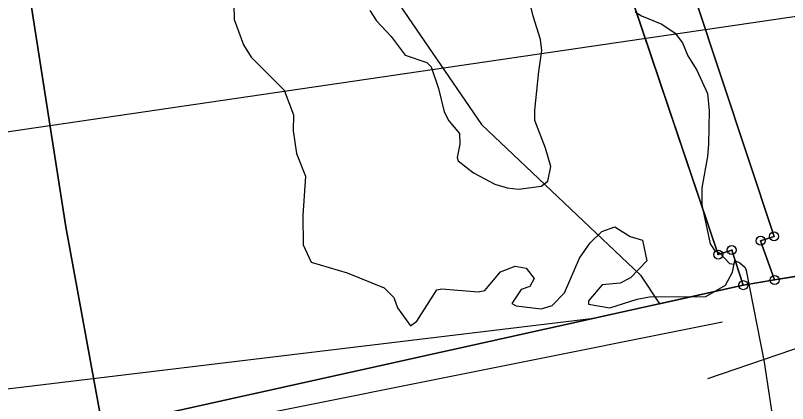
# Model space of a CAD drawing. Extents: x -706130 to -698555, y -971544 to -967260.
# Drawn here: x -704689.4 to -704603.8, y -969859.2 to -969816.2 of the extents above; entities that cross this region are included whole.
import ezdxf

# ---------------------------------------------------------------- set-up
doc = ezdxf.new("R2010")
doc.units = 0
for name, color, linetype in [('BPEJ hranice S', 7, 'Continuous'), ('BPEJ I-II trida ochrany S', 7, 'Continuous'), ('Docházková izochrona - BUS S', 7, 'Continuous'), ('Docházková izochrona - VLAK N', 7, 'Continuous'), ('Hluková izofona', 7, 'Continuous'), ('KN_Hranice_parcel', 7, 'Continuous'), ('KN_Polygon parcely', 7, 'Continuous'), ('KN_POZEMKY_11_VODNI_PLOCHA', 7, 'Continuous'), ('KN_POZEMKY_14_OSTATNI PLOCHA', 7, 'Continuous'), ('KN_POZEMKY_2_ORNA PUDA', 7, 'Continuous'), ('KN_POZEMKY_7_TTP', 7, 'Continuous'), ('KN_VYUZITI_07_vodni plocha_tok prirozeny', 7, 'Continuous'), ('KN_VYUZITI_14_ostatni plocha_dráha', 7, 'Continuous'), ('KN_Značky bodu BP', 7, 'Continuous'), ('Koridor pro optimalizaci dráhy_N', 7, 'Continuous'), ('Koridor pro optimalizaci dráhy_N_ŠRAFY', 7, 'Continuous'), ('Koridor pro revitalizaci a rozvolneni toku N', 7, 'Continuous'), ('Koridor pro revitalizaci a rozvolneni toku N ŠRAFY', 7, 'Continuous'), ('Plochy doprava drážní S', 7, 'Continuous'), ('Plochy vodní a vodnich toku S', 7, 'Continuous'), ('Plochy zemědělské všeobecné CELEK S', 7, 'Continuous'), ('Regulační bloky v krajině S', 7, 'Continuous'), ('Regulační bloky v krajině S  TIS', 7, 'Continuous'), ('Regulační bloky zastavěné S', 7, 'Continuous'), ('VPO pro zvysovani retencnich schopnosti uzemi_obrys N', 7, 'Continuous'), ('VPO pro zvysovani retencnich schopnosti uzemi_plocha N', 7, 'Continuous'), ('VPS dopravni infrastruktury_obrys N', 7, 'Continuous'), ('VPS dopravni infrastruktury_plochy N', 7, 'Continuous'), ('VÝŠKOPIS_vrstevnice doplňková', 7, 'Continuous'), ('VÝŠKOPIS_vrstevnice hlavní', 7, 'Continuous'), ('Zábory hodnocené - koridory', 7, 'Continuous'), ('Záplavové území stanovene S', 7, 'Continuous'), ('Záplavového území_aktivní zóna S', 7, 'Continuous')]:
    doc.layers.add(name, color=color, linetype=linetype)

msp = doc.modelspace()

# ---------------------------------------------------------------- linework, layer by layer
at = {"layer": 'BPEJ hranice S'}
msp.add_lwpolyline([(-704769.973, -969730.691), (-704758.472, -969731.214), (-704742.371, -969738.222), (-704730.447, -969744.187), (-704714.186, -969756.658), (-704706.055, -969766.961), (-704697.925, -969779.975), (-704692.505, -969795.7), (-704687.626, -969815.22), (-704683.832, -969839.621), (-704679.72, -969862.061), (-704677.87, -969872.155), (-704669.914, -969892.054), (-704669.3, -969893.588), (-704607.809, -969884.279), (-704601.658, -969883.503), (-704600.48, -969883.354), (-704595.837, -969882.769), (-704582.19, -969881.048), (-704560.344, -969878.923), (-704548.016, -969870.334), (-704537.69, -969863.14)], dxfattribs=at)
at = {"layer": 'BPEJ I-II trida ochrany S'}
msp.add_lwpolyline([(-704679.72, -969862.061), (-704683.832, -969839.621), (-704687.626, -969815.22), (-704692.505, -969795.7), (-704697.925, -969779.975), (-704706.055, -969766.961), (-704714.186, -969756.658), (-704730.447, -969744.187), (-704742.371, -969738.222), (-704758.472, -969731.214), (-704769.972, -969730.691)], dxfattribs=at)
at = {"layer": 'Docházková izochrona - BUS S'}
msp.add_arc((-704361.829, -969946.93), 400, 155.51821, 17.33949, dxfattribs=at)
at = {"layer": 'Docházková izochrona - VLAK N'}
msp.add_circle((-704165.451, -969778.767), 800, dxfattribs=at)
at = {"layer": 'Hluková izofona'}
msp.add_lwpolyline([(-703748.529, -969686.383), (-703761.395, -969689.692), (-703774.964, -969692.418), (-703783.944, -969694.279), (-703793.465, -969695.589), (-703819.951, -969699.587), (-703887.717, -969709.427), (-703984.616, -969723.88), (-704138.458, -969746.069), (-704205.166, -969756.49), (-704248.815, -969763.252), (-704420.92, -969789.191), (-704546.79, -969808.005), (-704962.749, -969869.028)], dxfattribs=at)
at = {"layer": 'KN_Hranice_parcel'}
for p, q in [((-704605.23, -969845.52), (-704563.85, -969838.64)), ((-704608.71, -969846.1), (-704605.23, -969845.52))]:
    msp.add_line(p, q, dxfattribs=at)
for points in [[(-704753.51, -969714.5), (-704709.95, -969725.34), (-704695.24, -969731.1), (-704676.44, -969741.35), (-704660.01, -969752.96), (-704649.38, -969764.99), (-704647.71, -969767.08), (-704644.07, -969771.61), (-704642.12, -969774.03), (-704630.75, -969791.76), (-704622.64, -969809.57), (-704611.49, -969842.7), (-704609.98, -969842.21), (-704608.71, -969846.1)], [(-704642.4, -969762.69), (-704638.78, -969767.21), (-704628.72, -969782.82), (-704620.16, -969798.95), (-704614.12, -969814.03), (-704605.29, -969840.68), (-704606.78, -969841.17), (-704605.23, -969845.52)], [(-704772.68, -969883.79), (-704754.54, -969881.1), (-704673.7, -969860.53), (-704608.71, -969846.1)]]:
    msp.add_lwpolyline(points, dxfattribs=at)
at = {"layer": 'KN_Polygon parcely'}
for points in [[(-704772.68, -969883.79), (-704754.54, -969881.1), (-704673.7, -969860.53), (-704608.71, -969846.1), (-704609.98, -969842.21), (-704611.49, -969842.7), (-704622.64, -969809.57), (-704630.75, -969791.76), (-704642.12, -969774.03), (-704644.07, -969771.61), (-704647.71, -969767.08), (-704649.38, -969764.99), (-704660.01, -969752.96), (-704676.44, -969741.35), (-704695.24, -969731.1), (-704709.95, -969725.34), (-704753.51, -969714.5), (-704772.94, -969733.61)], [(-704695.24, -969731.1), (-704676.44, -969741.35), (-704660.01, -969752.96), (-704649.38, -969764.99), (-704647.71, -969767.08), (-704644.07, -969771.61), (-704642.12, -969774.03), (-704630.75, -969791.76), (-704622.64, -969809.57), (-704611.49, -969842.7), (-704609.98, -969842.21), (-704608.71, -969846.1), (-704605.23, -969845.52), (-704606.78, -969841.17), (-704605.29, -969840.68), (-704614.12, -969814.03), (-704620.16, -969798.95), (-704628.72, -969782.82), (-704638.78, -969767.21), (-704642.4, -969762.69), (-704656.38, -969749.09), (-704668.39, -969738.99), (-704686.68, -969728.14), (-704707.89, -969720.59)], [(-704526.11, -969847.2), (-704563.85, -969838.64), (-704605.23, -969845.52), (-704608.71, -969846.1), (-704673.7, -969860.53), (-704754.54, -969881.1), (-704772.68, -969883.79), (-704776.25, -969884.32), (-704773.81, -969873.95), (-704786.41, -969884.65), (-704790.45, -969886.57), (-704796.36, -969878.55), (-704862.86, -969887.43), (-704943.32, -969904.75), (-704947.27, -969900.33), (-704958.67, -969910.9)]]:
    msp.add_lwpolyline(points, dxfattribs=at)
msp.add_lwpolyline([(-704606.78, -969841.17), (-704605.23, -969845.52), (-704563.85, -969838.64), (-704552.67, -969829.61), (-704529.09, -969804.31), (-704552.13, -969761.63), (-704607.18, -969737.63), (-704642.4, -969762.69), (-704638.78, -969767.21), (-704628.72, -969782.82), (-704620.16, -969798.95), (-704614.12, -969814.03), (-704605.29, -969840.68)], close=True, dxfattribs=at)
at = {"layer": 'KN_POZEMKY_11_VODNI_PLOCHA'}
for p, q in [((-704611.49, -969842.7), (-704622.64, -969809.57)), ((-704614.12, -969814.03), (-704605.29, -969840.68)), ((-704605.29, -969840.68), (-704606.78, -969841.17)), ((-704606.78, -969841.17), (-704605.23, -969845.52)), ((-704609.98, -969842.21), (-704611.49, -969842.7)), ((-704608.71, -969846.1), (-704609.98, -969842.21)), ((-704605.23, -969845.52), (-704608.71, -969846.1))]:
    msp.add_line(p, q, dxfattribs=at)
at = {"layer": 'KN_POZEMKY_14_OSTATNI PLOCHA'}
for p, q in [((-704605.23, -969845.52), (-704563.85, -969838.64)), ((-704608.71, -969846.1), (-704605.23, -969845.52)), ((-704673.7, -969860.53), (-704608.71, -969846.1))]:
    msp.add_line(p, q, dxfattribs=at)
at = {"layer": 'KN_POZEMKY_2_ORNA PUDA'}
for p, q in [((-704622.64, -969809.57), (-704611.49, -969842.7)), ((-704611.49, -969842.7), (-704609.98, -969842.21)), ((-704609.98, -969842.21), (-704608.71, -969846.1)), ((-704608.71, -969846.1), (-704673.7, -969860.53))]:
    msp.add_line(p, q, dxfattribs=at)
at = {"layer": 'KN_POZEMKY_7_TTP'}
for p, q in [((-704605.29, -969840.68), (-704614.12, -969814.03)), ((-704563.85, -969838.64), (-704605.23, -969845.52)), ((-704606.78, -969841.17), (-704605.29, -969840.68)), ((-704605.23, -969845.52), (-704606.78, -969841.17))]:
    msp.add_line(p, q, dxfattribs=at)
at = {"layer": 'KN_VYUZITI_07_vodni plocha_tok prirozeny'}
for p, q in [((-704611.49, -969842.7), (-704622.64, -969809.57)), ((-704614.12, -969814.03), (-704605.29, -969840.68)), ((-704605.29, -969840.68), (-704606.78, -969841.17)), ((-704606.78, -969841.17), (-704605.23, -969845.52)), ((-704609.98, -969842.21), (-704611.49, -969842.7)), ((-704608.71, -969846.1), (-704609.98, -969842.21)), ((-704605.23, -969845.52), (-704608.71, -969846.1))]:
    msp.add_line(p, q, dxfattribs=at)
at = {"layer": 'KN_VYUZITI_14_ostatni plocha_dráha'}
for p, q in [((-704605.23, -969845.52), (-704563.85, -969838.64)), ((-704608.71, -969846.1), (-704605.23, -969845.52)), ((-704673.7, -969860.53), (-704608.71, -969846.1))]:
    msp.add_line(p, q, dxfattribs=at)
at = {"layer": 'KN_Značky bodu BP'}
for centre, radius in [((-704605.29, -969840.68), 0.5), ((-704606.78, -969841.17), 0.5), ((-704606.78, -969841.17), 0.0303), ((-704605.29, -969840.68), 0.0303), ((-704609.98, -969842.21), 0.5), ((-704609.98, -969842.21), 0.0303), ((-704611.49, -969842.7), 0.5), ((-704611.49, -969842.7), 0.0303), ((-704608.71, -969846.1), 0.5), ((-704605.23, -969845.52), 0.5), ((-704605.23, -969845.52), 0.0303), ((-704608.71, -969846.1), 0.0303)]:
    msp.add_circle(centre, radius, dxfattribs=at)
at = {"layer": 'Koridor pro optimalizaci dráhy_N'}
msp.add_lwpolyline([(-704984.28, -969887.233), (-704936.145, -969887.267), (-704625.293, -969849.775), (-704608.71, -969846.1), (-704605.23, -969845.52), (-704563.85, -969838.64), (-704544.439, -969843.043)], dxfattribs=at)
at = {"layer": 'Koridor pro optimalizaci dráhy_N_ŠRAFY'}
msp.add_lwpolyline([(-704984.28, -969887.233), (-704936.145, -969887.267), (-704625.293, -969849.775), (-704608.71, -969846.1), (-704605.23, -969845.52), (-704563.85, -969838.64), (-704544.439, -969843.043)], dxfattribs=at)
at = {"layer": 'Koridor pro revitalizaci a rozvolneni toku N'}
for points in [[(-704673.915, -969767.265), (-704667.348, -969774.768), (-704661.988, -969785.486), (-704659.844, -969793.7), (-704654.022, -969804.048), (-704649.51, -969811.072), (-704637.728, -969828.258), (-704620.11, -969844.986), (-704617.993, -969848.161)], [(-704617.993, -969848.161), (-704608.71, -969846.1), (-704605.23, -969845.52), (-704594.41, -969843.721)]]:
    msp.add_lwpolyline(points, dxfattribs=at)
at = {"layer": 'Koridor pro revitalizaci a rozvolneni toku N ŠRAFY'}
msp.add_line((-704617.995, -969848.158), (-704608.71, -969846.1), dxfattribs=at)
for points in [[(-704673.915, -969767.265), (-704667.348, -969774.768), (-704661.988, -969785.486), (-704659.844, -969793.7), (-704654.022, -969804.048), (-704649.51, -969811.072), (-704637.728, -969828.258), (-704620.11, -969844.986), (-704617.995, -969848.158)], [(-704608.71, -969846.1), (-704605.23, -969845.52), (-704594.41, -969843.721)]]:
    msp.add_lwpolyline(points, dxfattribs=at)
at = {"layer": 'Plochy doprava drážní S'}
for p, q in [((-704563.85, -969838.64), (-704605.23, -969845.52)), ((-704605.23, -969845.52), (-704608.71, -969846.1)), ((-704608.71, -969846.1), (-704673.7, -969860.53))]:
    msp.add_line(p, q, dxfattribs=at)
at = {"layer": 'Plochy vodní a vodnich toku S'}
for p, q in [((-704622.64, -969809.57), (-704611.49, -969842.7)), ((-704605.29, -969840.68), (-704614.12, -969814.03)), ((-704606.78, -969841.17), (-704605.29, -969840.68)), ((-704605.23, -969845.52), (-704606.78, -969841.17)), ((-704611.49, -969842.7), (-704609.98, -969842.21)), ((-704609.98, -969842.21), (-704608.71, -969846.1)), ((-704608.71, -969846.1), (-704605.23, -969845.52))]:
    msp.add_line(p, q, dxfattribs=at)
at = {"layer": 'Plochy zemědělské všeobecné CELEK S'}
for p, q in [((-704611.49, -969842.7), (-704622.64, -969809.57)), ((-704614.12, -969814.03), (-704605.29, -969840.68)), ((-704605.23, -969845.52), (-704563.85, -969838.64)), ((-704605.29, -969840.68), (-704606.78, -969841.17)), ((-704606.78, -969841.17), (-704605.23, -969845.52)), ((-704609.98, -969842.21), (-704611.49, -969842.7)), ((-704608.71, -969846.1), (-704609.98, -969842.21)), ((-704673.7, -969860.53), (-704608.71, -969846.1))]:
    msp.add_line(p, q, dxfattribs=at)
at = {"layer": 'Regulační bloky v krajině S'}
for p, q in [((-704622.64, -969809.57), (-704611.49, -969842.7)), ((-704611.49, -969842.7), (-704622.64, -969809.57)), ((-704605.29, -969840.68), (-704614.12, -969814.03)), ((-704614.12, -969814.03), (-704605.29, -969840.68)), ((-704605.23, -969845.52), (-704563.85, -969838.64)), ((-704606.78, -969841.17), (-704605.29, -969840.68)), ((-704605.29, -969840.68), (-704606.78, -969841.17)), ((-704605.23, -969845.52), (-704606.78, -969841.17)), ((-704606.78, -969841.17), (-704605.23, -969845.52)), ((-704611.49, -969842.7), (-704609.98, -969842.21)), ((-704609.98, -969842.21), (-704611.49, -969842.7)), ((-704609.98, -969842.21), (-704608.71, -969846.1)), ((-704608.71, -969846.1), (-704609.98, -969842.21)), ((-704608.71, -969846.1), (-704605.23, -969845.52)), ((-704673.7, -969860.53), (-704608.71, -969846.1))]:
    msp.add_line(p, q, dxfattribs=at)
at = {"layer": 'Regulační bloky v krajině S  TIS'}
for p, q in [((-704622.64, -969809.57), (-704611.49, -969842.7)), ((-704605.29, -969840.68), (-704614.12, -969814.03)), ((-704606.78, -969841.17), (-704605.29, -969840.68)), ((-704605.23, -969845.52), (-704606.78, -969841.17)), ((-704611.49, -969842.7), (-704609.98, -969842.21)), ((-704609.98, -969842.21), (-704608.71, -969846.1)), ((-704608.71, -969846.1), (-704605.23, -969845.52))]:
    msp.add_line(p, q, dxfattribs=at)
at = {"layer": 'Regulační bloky zastavěné S'}
for p, q in [((-704563.85, -969838.64), (-704605.23, -969845.52)), ((-704605.23, -969845.52), (-704608.71, -969846.1)), ((-704608.71, -969846.1), (-704673.7, -969860.53))]:
    msp.add_line(p, q, dxfattribs=at)
at = {"layer": 'VPO pro zvysovani retencnich schopnosti uzemi_obrys N'}
for points in [[(-704673.915, -969767.265), (-704667.348, -969774.768), (-704661.988, -969785.486), (-704659.844, -969793.7), (-704654.022, -969804.048), (-704649.51, -969811.072), (-704637.728, -969828.258), (-704620.11, -969844.986), (-704617.993, -969848.161)], [(-704617.993, -969848.161), (-704608.71, -969846.1), (-704605.23, -969845.52), (-704594.41, -969843.721)]]:
    msp.add_lwpolyline(points, dxfattribs=at)
at = {"layer": 'VPO pro zvysovani retencnich schopnosti uzemi_plocha N'}
for points in [[(-704673.915, -969767.265), (-704667.348, -969774.768), (-704661.988, -969785.486), (-704659.844, -969793.7), (-704654.022, -969804.048), (-704649.51, -969811.072), (-704637.728, -969828.258), (-704620.11, -969844.986), (-704617.993, -969848.161)], [(-704617.993, -969848.161), (-704608.71, -969846.1), (-704605.23, -969845.52), (-704594.41, -969843.721)]]:
    msp.add_lwpolyline(points, dxfattribs=at)
at = {"layer": 'VPS dopravni infrastruktury_obrys N'}
msp.add_lwpolyline([(-704984.28, -969887.233), (-704936.145, -969887.267), (-704625.293, -969849.775), (-704608.71, -969846.1), (-704605.23, -969845.52), (-704563.85, -969838.64), (-704544.439, -969843.043)], dxfattribs=at)
at = {"layer": 'VPS dopravni infrastruktury_plochy N'}
msp.add_lwpolyline([(-704984.28, -969887.233), (-704936.145, -969887.267), (-704625.293, -969849.775), (-704608.71, -969846.1), (-704605.23, -969845.52), (-704563.85, -969838.64), (-704544.439, -969843.043)], dxfattribs=at)
at = {"layer": 'VÝŠKOPIS_vrstevnice doplňková'}
msp.add_lwpolyline([(-704748.147, -969877.654), (-704699.437, -969865.829), (-704663.251, -969860.647), (-704611.009, -969850.182)], dxfattribs=at)
at = {"layer": 'VÝŠKOPIS_vrstevnice hlavní'}
msp.add_lwpolyline([(-704722.187, -969671.162), (-704695.793, -969683.431), (-704682.667, -969691.848), (-704660.268, -969707.828), (-704630.164, -969731.368), (-704575.307, -969778.959), (-704568.078, -969787.985), (-704558.26, -969803.698), (-704547.657, -969832.728), (-704550.581, -969838.816), (-704556.112, -969843.152), (-704600.224, -969852.236), (-704612.685, -969856.483)], dxfattribs=at)
at = {"layer": 'Zábory hodnocené - koridory'}
msp.add_lwpolyline([(-704984.28, -969887.233), (-704936.145, -969887.267), (-704625.293, -969849.775), (-704608.71, -969846.1), (-704605.23, -969845.52), (-704563.85, -969838.64), (-704544.439, -969843.043)], dxfattribs=at)
at = {"layer": 'Záplavové území stanovene S'}
msp.add_lwpolyline([(-704665.235, -969813.265), (-704665.163, -969816.625), (-704664.125, -969819.418), (-704663.274, -969820.774), (-704659.625, -969824.459), (-704658.6, -969827.208), (-704658.625, -969828.981), (-704658.236, -969831.486), (-704657.245, -969834.005), (-704657.567, -969838.375), (-704657.515, -969841.625), (-704656.625, -969843.534), (-704652.625, -969844.736), (-704648.527, -969846.39), (-704647.471, -969847.471), (-704647.051, -969848.625), (-704645.607, -969850.607), (-704644.918, -969850.082), (-704642.707, -969846.625), (-704642.125, -969846.499), (-704638.125, -969846.852), (-704637.375, -969846.695), (-704635.64, -969844.61), (-704633.996, -969843.996), (-704632.791, -969844.209), (-704631.905, -969845.375), (-704632.375, -969846.233), (-704633.328, -969846.578), (-704634.361, -969848.139), (-704633.9, -969848.4), (-704631.125, -969848.735), (-704629.889, -969848.375), (-704628.549, -969846.951), (-704626.864, -969843.114), (-704625.684, -969841.393), (-704624.383, -969840.127), (-704622.959, -969839.625), (-704621.236, -969840.687), (-704619.868, -969841.118), (-704619.403, -969843.403), (-704621.199, -969845.301), (-704622.364, -969845.886), (-704624.375, -969846.068), (-704625.875, -969847.839), (-704625.875, -969848.197), (-704623.523, -969848.625), (-704620.491, -969847.648), (-704619.109, -969847.391), (-704612.849, -969847.349), (-704610.687, -969846.116), (-704609.905, -969844.655), (-704609.632, -969843.368), (-704609.102, -969843.617), (-704608.499, -969844.139), (-704608.375, -969844.486), (-704606.404, -969854.654), (-704604.377, -969868.125)], dxfattribs=at)
at = {"layer": 'Záplavového území_aktivní zóna S'}
for points in [[(-704650.125, -969815.625), (-704649.375, -969816.75), (-704647.75, -969818.5), (-704646.188, -969820.562), (-704643.812, -969821.375), (-704643.312, -969821.875), (-704642.5, -969824.25), (-704641.875, -969826.875), (-704641.375, -969827.875), (-704640.188, -969829.25), (-704640.125, -969830.438), (-704640.438, -969831.938), (-704640.312, -969832.312), (-704638.625, -969833.625), (-704636.25, -969834.875), (-704634.875, -969835.312), (-704633.625, -969835.438), (-704631.125, -969835.125), (-704630.375, -969834.562), (-704630.062, -969832.938), (-704630.625, -969830.875), (-704631.812, -969827.812), (-704631.812, -969826.688), (-704631.375, -969822.375), (-704631.062, -969820.062), (-704631.188, -969818.812), (-704632, -969816.25), (-704632.625, -969813.625)], [(-704620.688, -969815.75), (-704620, -969816.188), (-704617.75, -969817.125), (-704616.25, -969818.125), (-704615.438, -969819.188), (-704614.875, -969820.625), (-704613.875, -969822.25), (-704612.688, -969824.812), (-704612.5, -969826.75), (-704612.562, -969830.438), (-704612.688, -969831.812), (-704613.312, -969835.312), (-704613.312, -969837.188), (-704612.375, -969841.5), (-704611.938, -969842.188), (-704611.312, -969842.562), (-704610.25, -969843.688), (-704609.715, -969843.76), (-704609.632, -969843.368), (-704609.102, -969843.617), (-704608.499, -969844.139), (-704608.375, -969844.486), (-704606.404, -969854.654), (-704604.377, -969868.125)]]:
    msp.add_lwpolyline(points, dxfattribs=at)

doc.saveas('drawing.dxf')
